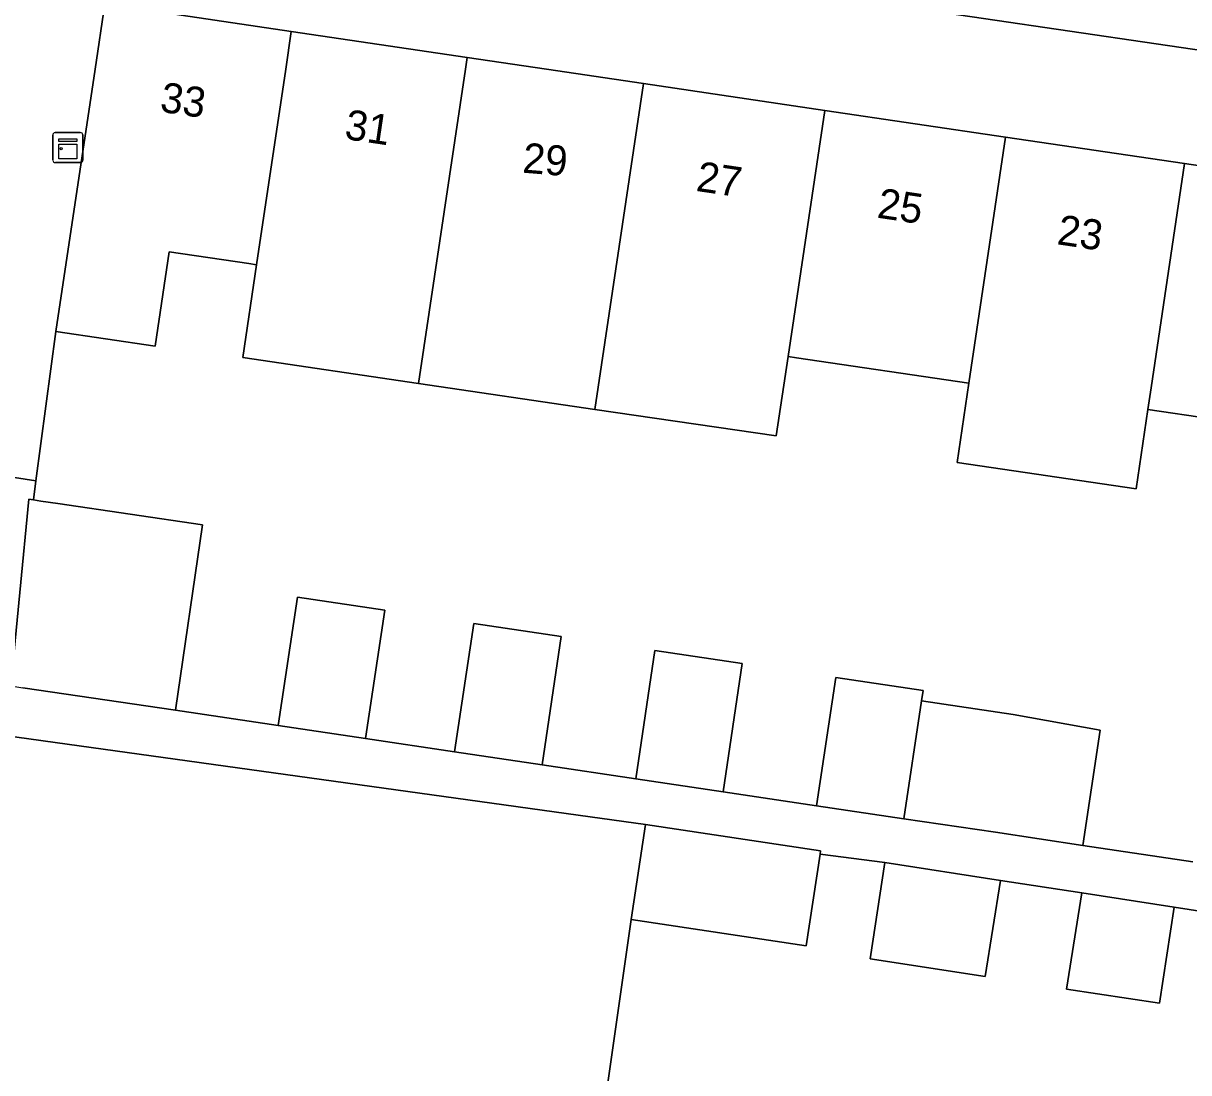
# Model space of a CAD drawing. Extents: x 163008 to 163854, y 382777 to 383982.
# Drawn here: x 163231.07 to 163269.89, y 383216.57 to 383251.53 of the extents above; entities that cross this region are included whole.
import ezdxf

# ---------------------------------------------------------------- set-up
doc = ezdxf.new("R2010")
doc.units = 0
for name, color, linetype in [('IMGEO_Erf', 7, 'Continuous'), ('IMGEO_Kast', 7, 'Continuous'), ('IMGEO_Pand', 7, 'Continuous'), ('IMGEO_Pand_nummerreeks', 7, 'Continuous'), ('IMGEO_Voetpad_open', 7, 'Continuous')]:
    doc.layers.add(name, color=color, linetype=linetype)

msp = doc.modelspace()

# ---------------------------------------------------------------- linework, layer by layer
at = {"layer": 'IMGEO_Erf'}
for points in [[(163276.084, 383245.735), (163279.71, 383245.203), (163279.531, 383243.986), (163284.577, 383243.244), (163285.113, 383246.694), (163283.291, 383247.605), (163283.447, 383248.694), (163274.56, 383250), (163240.046, 383255.072), (163234.265, 383256.049), (163233.785, 383252.175), (163240, 383251.256), (163245.855, 383250.391), (163248.498, 383250), (163251.731, 383249.522), (163257.765, 383248.63), (163263.789, 383247.74), (163269.752, 383246.858), (163276.111, 383245.918)], [(163250.054, 383212.812), (163251.322, 383221.673), (163251.798, 383224.839), (163249.951, 383225.095), (163229.245, 383227.968), (163230.422, 383236.451), (163226.432, 383237.048), (163223.782, 383220.262), (163221.131, 383203.477), (163218.481, 383186.691), (163231.042, 383184.362), (163243.541, 383182.432), (163246.029, 383200.699), (163246.804, 383200.581), (163248.021, 383200.366), (163248.293, 383201.795), (163249.549, 383209.655)]]:
    msp.add_lwpolyline(points, close=True, dxfattribs=at)
for points in [[(163274.893, 383237.731), (163268.532, 383238.666), (163268.138, 383236.021), (163262.175, 383236.897), (163262.569, 383239.542), (163256.826, 383240.386), (163256.543, 383240.428), (163256.149, 383237.783), (163250.114, 383238.67), (163244.238, 383239.534), (163238.381, 383240.395), (163238.842, 383243.486), (163238.585, 383243.524), (163235.929, 383243.914), (163235.468, 383240.777), (163232.159, 383241.261), (163231.486, 383236.292), (163231.408, 383235.653), (163231.656, 383235.617), (163232.228, 383235.533), (163237.044, 383234.829), (163236.14, 383228.655), (163239.565, 383228.143), (163240.203, 383232.411), (163243.113, 383231.977), (163242.475, 383227.708), (163245.44, 383227.266), (163246.077, 383231.534), (163248.987, 383231.1), (163248.35, 383226.831), (163251.472, 383226.365), (163252.11, 383230.633), (163255.02, 383230.199), (163254.383, 383225.93), (163257.496, 383225.466), (163258.134, 383229.735), (163261.044, 383229.3), (163260.993, 383228.957), (163264.043, 383228.502), (163266.94, 383227.982), (163266.367, 383224.146), (163270.026, 383223.597)], [(163278.636, 383205.006), (163281.06, 383220.463), (163278.651, 383220.843), (163278.213, 383218.037), (163274.603, 383218.6), (163270.991, 383219.164), (163271.399, 383221.78), (163269.408, 383222.091), (163268.915, 383218.885), (163265.819, 383219.361), (163266.328, 383222.564), (163263.621, 383222.98), (163263.112, 383219.777), (163259.275, 383220.367), (163259.768, 383223.572), (163257.613, 383223.857), (163257.153, 383220.796), (163251.322, 383221.673), (163250.054, 383212.812)]]:
    msp.add_lwpolyline(points, dxfattribs=at)
at = {"layer": 'IMGEO_Kast'}
for p, q in [((163232.131, 383247.891), (163232.972, 383247.891)), ((163232.972, 383247.891), (163232.131, 383247.891)), ((163232.056, 383246.966), (163232.056, 383247.807)), ((163232.056, 383247.807), (163232.056, 383246.966)), ((163233.056, 383247.816), (163233.056, 383246.975)), ((163233.056, 383246.975), (163233.056, 383247.816)), ((163232.981, 383246.891), (163232.14, 383246.891)), ((163232.14, 383246.891), (163232.981, 383246.891))]:
    msp.add_line(p, q, dxfattribs=at)
for points in [[(163232.251, 383247.681), (163232.851, 383247.681), (163232.851, 383247.596), (163232.251, 383247.596), (163232.251, 383247.681)], [(163232.251, 383247.506), (163232.851, 383247.506), (163232.851, 383247.017), (163232.251, 383247.017), (163232.251, 383247.506)]]:
    msp.add_lwpolyline(points, dxfattribs=at)
msp.add_circle((163232.335, 383247.355), 0.0377, dxfattribs=at)
for centre, start, end in [((163232.134, 383247.813), 92.4484, 184.2845), ((163232.134, 383247.813), 92.4484, 184.2845), ((163232.978, 383247.813), 2.4484, 94.2845), ((163232.978, 383247.813), 2.4484, 94.2845), ((163232.134, 383246.969), 182.4484, 274.2845), ((163232.134, 383246.969), 182.4484, 274.2845), ((163232.978, 383246.969), 272.4484, 4.2845), ((163232.978, 383246.969), 272.4484, 4.2845)]:
    msp.add_arc(centre, 0.0779, start, end, dxfattribs=at)
at = {"layer": 'IMGEO_Pand'}
for points in [[(163239.813, 383250), (163240, 383251.256), (163233.785, 383252.175), (163233.461, 383250), (163232.159, 383241.261), (163235.468, 383240.777), (163235.929, 383243.914), (163238.585, 383243.524), (163238.842, 383243.486)], [(163245.797, 383250), (163245.855, 383250.391), (163240, 383251.256), (163239.813, 383250), (163238.842, 383243.486), (163238.381, 383240.395), (163244.238, 383239.534)], [(163245.855, 383250.391), (163245.797, 383250), (163244.238, 383239.534), (163250.114, 383238.67), (163251.731, 383249.522), (163248.498, 383250)], [(163257.765, 383248.63), (163251.731, 383249.522), (163250.114, 383238.67), (163256.149, 383237.783), (163256.543, 383240.428)], [(163263.789, 383247.74), (163257.765, 383248.63), (163256.543, 383240.428), (163256.826, 383240.386), (163262.569, 383239.542)], [(163269.752, 383246.858), (163263.789, 383247.74), (163262.569, 383239.542), (163262.175, 383236.897), (163268.138, 383236.021), (163268.532, 383238.666), (163268.639, 383239.385)], [(163276.084, 383245.735), (163276.111, 383245.918), (163269.752, 383246.858), (163268.639, 383239.385), (163268.532, 383238.666), (163274.893, 383237.731)], [(163237.044, 383234.829), (163232.228, 383235.533), (163231.656, 383235.617), (163231.408, 383235.653), (163231.258, 383235.675), (163230.654, 383229.456), (163231.052, 383229.398), (163236.14, 383228.654), (163236.14, 383228.655)], [(163242.475, 383227.708), (163243.113, 383231.977), (163240.203, 383232.411), (163239.565, 383228.143)], [(163248.35, 383226.831), (163248.987, 383231.1), (163246.077, 383231.534), (163245.44, 383227.266)], [(163254.383, 383225.93), (163255.02, 383230.199), (163252.11, 383230.633), (163251.472, 383226.365)], [(163260.993, 383228.957), (163261.044, 383229.3), (163258.134, 383229.735), (163257.496, 383225.466), (163260.406, 383225.031)], [(163260.993, 383228.957), (163260.406, 383225.031), (163263.457, 383224.581), (163266.367, 383224.146), (163266.94, 383227.982), (163264.043, 383228.502)], [(163257.613, 383223.857), (163257.629, 383223.962), (163251.798, 383224.839), (163251.322, 383221.673), (163257.153, 383220.796)], [(163263.621, 383222.98), (163259.768, 383223.572), (163259.275, 383220.367), (163263.112, 383219.777)], [(163269.408, 383222.091), (163266.328, 383222.564), (163265.819, 383219.361), (163268.915, 383218.885)]]:
    msp.add_lwpolyline(points, close=True, dxfattribs=at)
at = {"layer": 'IMGEO_Voetpad_open'}
for points in [[(163205.687, 383240.38), (163216.562, 383238.601), (163217.527, 383238.448), (163217.606, 383238.953), (163219.53, 383238.649), (163219.452, 383238.15), (163226.432, 383237.048), (163230.422, 383236.451), (163231.486, 383236.292), (163232.159, 383241.261), (163233.461, 383250), (163233.785, 383252.175), (163234.265, 383256.049), (163240.046, 383255.072), (163274.56, 383250), (163283.447, 383248.694), (163288.916, 383248.053)], [(163230.654, 383229.456), (163231.258, 383235.675), (163231.408, 383235.653), (163231.486, 383236.292), (163230.422, 383236.451)], [(163270.026, 383223.597), (163266.367, 383224.146), (163263.457, 383224.581), (163260.406, 383225.031), (163257.496, 383225.466), (163254.383, 383225.93), (163251.472, 383226.365), (163248.35, 383226.831), (163245.44, 383227.266), (163242.475, 383227.708), (163239.565, 383228.143), (163236.14, 383228.655), (163236.14, 383228.654), (163231.052, 383229.398)], [(163229.245, 383227.968), (163249.951, 383225.095), (163251.798, 383224.839), (163257.629, 383223.962), (163257.613, 383223.857), (163259.768, 383223.572), (163263.621, 383222.98), (163266.328, 383222.564), (163269.408, 383222.091), (163271.399, 383221.78)]]:
    msp.add_lwpolyline(points, dxfattribs=at)

# ---------------------------------------------------------------- texts
at = {"layer": 'IMGEO_Pand_nummerreeks'}
for s, rotation, p in [('33', 351.589, (163235.595, 383248.591)), ('31', 351.589, (163241.742, 383247.683)), ('29', 355.3955, (163247.677, 383246.557)), ('27', 351.589, (163253.451, 383245.951)), ('25', 351.589, (163259.48, 383245.06)), ('23', 351.589, (163265.473, 383244.174))]:
    msp.add_text(s, height=1, rotation=rotation, dxfattribs=at).set_placement(p)

doc.saveas('drawing.dxf')
